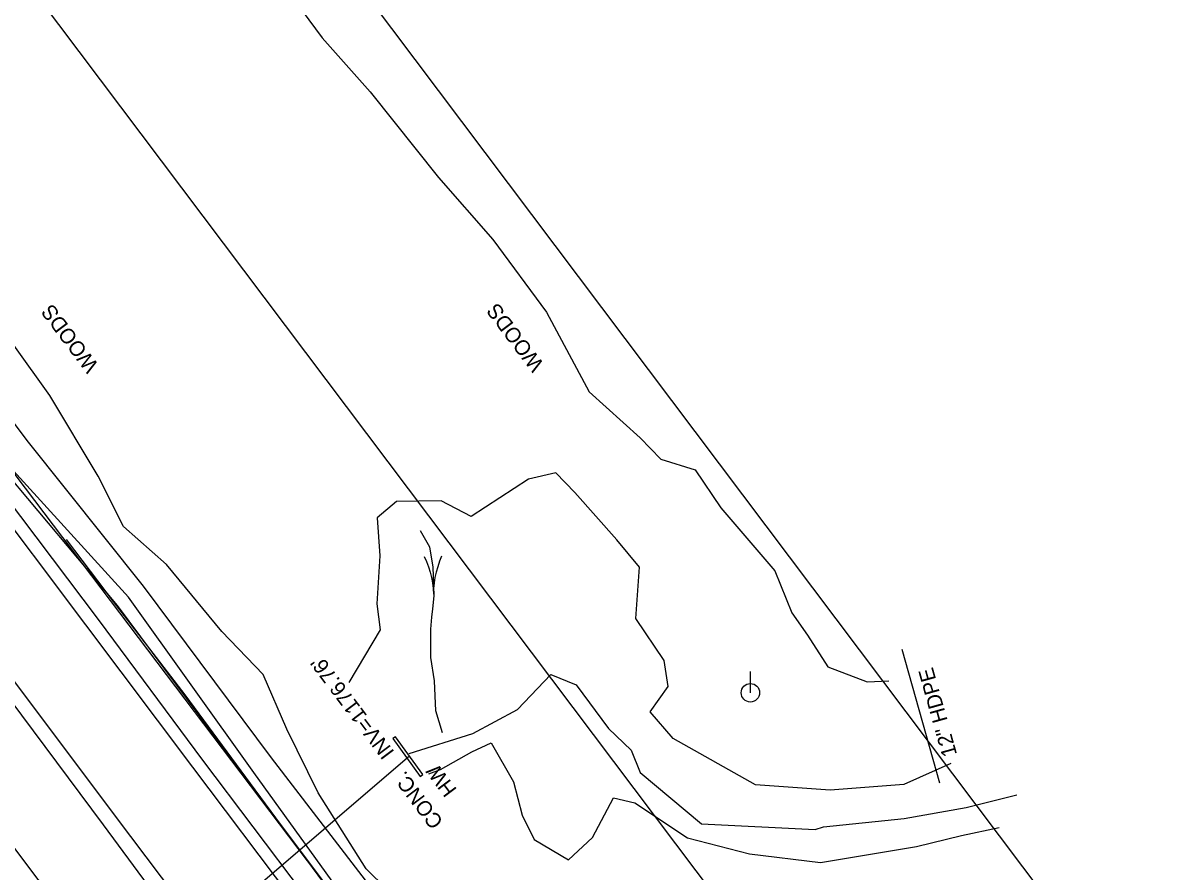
# Model space of a CAD drawing. Extents: x 1262092 to 1264624, y 774970 to 778314.
# Drawn here: x 1262699.3 to 1263004.7, y 777446.4 to 777671.7 of the extents above; entities that cross this region are included whole.
import ezdxf

# ---------------------------------------------------------------- set-up
doc = ezdxf.new("R2010")
doc.units = 0
for name, color, linetype in [('COGO Default Parcel', 7, 'Continuous'), ('Exist Hydro Jurisdictional Stream or Body of Water', 7, 'Continuous'), ('Exist Hydro Stream or Body of Water', 7, 'Continuous'), ('Exist Right of Way Line', 7, 'Continuous'), ('Exist Roads EOP', 7, 'Continuous'), ('Exist Roads EOT', 7, 'Continuous'), ('Exist Structure Minor Head and End Wall', 7, 'Continuous'), ('Exist Structure Minor Head and End Wall Text', 7, 'Continuous'), ('Exist Structure Minor Pipes HDPE 12 Inch', 7, 'Continuous'), ('Exist Structure Minor Pipes HDPE 12 Inch Text', 7, 'Continuous'), ('Exist Structure Minor Pipes RCP 42 Inch', 7, 'Continuous'), ('Exist Structure Minor Pipes RCP 42 Inch Invert', 7, 'Continuous'), ('Exist Utilities Gas UG Line SUE LOS B', 7, 'Continuous'), ('Exist Utilities Power Pole CELL', 7, 'Continuous'), ('Exist Utilities Sanitary Sewer UG Line', 7, 'Continuous'), ('Exist Utilities Telephone UG FO SUE LOS B', 7, 'Continuous'), ('Exist Vegetation Woods Line Text', 7, 'Continuous'), ('Prop Conc 1ft 6in Curb and Gutter', 7, 'Continuous'), ('Prop Conc 5in Monolithic Keyed In Island', 7, 'Continuous'), ('Typical Text Label CELL', 7, 'Continuous')]:
    doc.layers.add(name, color=color, linetype=linetype)

# ---------------------------------------------------------------- blocks, each defined once
blk = doc.blocks.new('EXIST UTILITIES POWER POLE')
at = {"layer": 'Exist Utilities Power Pole CELL'}
for q in [(0, 0.1125), (0, 0)]:
    blk.add_line((0, 0), q, dxfattribs=at)
blk.add_circle((0, 0), 0.049, dxfattribs=at)

msp = doc.modelspace()

# ---------------------------------------------------------------- linework, layer by layer
at = {"layer": 'COGO Default Parcel'}
msp.add_line((1262441.33, 778142.77), (1263481.78, 776760.76), dxfattribs=at)
at = {"layer": 'Exist Hydro Jurisdictional Stream or Body of Water'}
msp.add_lwpolyline([(1262801.81, 777477.82), (1262818.63, 777483.16), (1262830.5, 777489.51), (1262839.32, 777498.79), (1262846.08, 777496.06), (1262854.68, 777484.46), (1262860.67, 777478.75), (1262863.03, 777472.84), (1262879.36, 777459.2), (1262909.49, 777457.72), (1262911.69, 777458.43), (1262933.08, 777460.63), (1262949.6, 777463.5), (1262963.01, 777466.93)], dxfattribs=at)
at = {"layer": 'Exist Hydro Stream or Body of Water'}
msp.add_lwpolyline([(1262810.61, 777483.38), (1262808.81, 777489.2), (1262808.5, 777497.17), (1262807.49, 777503.3), (1262807.52, 777510.82), (1262807.83, 777514), (1262808.1, 777516.21), (1262808.45, 777519.69), (1262808.18, 777527.42), (1262807.28, 777532.58), (1262804.74, 777536.98)], dxfattribs=at)
at = {"layer": 'Exist Right of Way Line'}
msp.add_line((1262380.46, 778107.12), (1263428.45, 776715.75), dxfattribs=at)
at = {"layer": 'Exist Roads EOP'}
for points in [[(1262982.53, 777073.82), (1262955.55, 777109.3), (1262928.42, 777145.56), (1262900.69, 777182.74), (1262872.34, 777220.82), (1262844.32, 777257.6), (1262815.63, 777295.35), (1262787.99, 777332.27), (1262760.77, 777368.27), (1262732.29, 777406.26), (1262703.53, 777444.22), (1262703.55, 777444.2), (1262675.64, 777481.25), (1262647.24, 777519.05), (1262619.25, 777556.57), (1262590.88, 777594.45), (1262562.41, 777631.96), (1262533.86, 777669.85), (1262506.16, 777706.68)], [(1262581.77, 777696.76), (1262605.02, 777665.12), (1262633.36, 777627.24), (1262661.91, 777589.34), (1262690.46, 777551.49), (1262719.22, 777513.4), (1262746.97, 777476.08), (1262773.62, 777440.76), (1262802.75, 777402.21), (1262831.32, 777364.09), (1262858.19, 777328.14), (1262886.09, 777290.94), (1262913.38, 777255.47), (1262941.92, 777217.23), (1262974.58, 777174.56)], [(1262551.17, 777683.56), (1262580.06, 777645.73), (1262608.84, 777607.53), (1262637.53, 777569.2), (1262664.94, 777532.66), (1262692.64, 777496.32), (1262720.62, 777458.91), (1262748.48, 777421.14), (1262777.36, 777382.85), (1262804.87, 777346.49), (1262832.58, 777309.22), (1262861.34, 777271.61), (1262889.26, 777234.57), (1262918.02, 777196.13), (1262945.71, 777159.53), (1262972.54, 777124.15), (1262999.26, 777088.5)]]:
    msp.add_lwpolyline(points, dxfattribs=at)
at = {"layer": 'Exist Roads EOT'}
for points in [[(1262573.92, 777700.82), (1262602.3, 777663.12), (1262630.46, 777625.47), (1262658.86, 777587.71), (1262687.81, 777549.36), (1262715.91, 777512.01), (1262744.26, 777474.24), (1262770.57, 777439.41), (1262799.73, 777400.38), (1262828.22, 777362.56), (1262855.35, 777326.32), (1262883.21, 777289.28), (1262910.68, 777252.94), (1262938.99, 777215.45), (1262967.77, 777177.08), (1262994.46, 777141.54), (1263021.73, 777105.43)], [(1262554.72, 777686.15), (1262583.3, 777648.11), (1262611.88, 777610.15), (1262640.7, 777571.7), (1262668.16, 777535.24), (1262695.77, 777498.64), (1262723.78, 777461.2), (1262751.96, 777423.82), (1262781.01, 777385.34), (1262781, 777385.31), (1262808.32, 777349.17), (1262836.1, 777312), (1262864.5, 777274.02), (1262892.16, 777237.27), (1262921.03, 777198.81), (1262948.88, 777161.95), (1262975.45, 777126.54), (1263002.46, 777090.67)]]:
    msp.add_lwpolyline(points, dxfattribs=at)
at = {"layer": 'Exist Structure Minor Head and End Wall'}
msp.add_lwpolyline([(1262804.73, 777471.78), (1262805.4, 777472.26), (1262798.14, 777482.3), (1262797.47, 777481.82), (1262804.73, 777471.78)], dxfattribs=at)
at = {"layer": 'Exist Structure Minor Pipes HDPE 12 Inch'}
msp.add_line((1262932.52, 777505.57), (1262942.44, 777470.08), dxfattribs=at)
at = {"layer": 'Exist Structure Minor Pipes RCP 42 Inch'}
msp.add_line((1262801.86, 777477.16), (1262663.41, 777358.76), dxfattribs=at)
at = {"layer": 'Exist Utilities Gas UG Line SUE LOS B'}
msp.add_lwpolyline([(1262994.39, 777166.73), (1262980.63, 777180.77), (1262951.12, 777219.34), (1262915.77, 777266.99), (1262883.3, 777310), (1262857.54, 777344.34), (1262828.14, 777381.91), (1262793.47, 777427.19), (1262760.54, 777472.85), (1262727.33, 777519.3), (1262694.08, 777555.83), (1262655.09, 777608.15), (1262623.1, 777653.3), (1262592.34, 777693.87), (1262575.48, 777722.21), (1262534.9, 777775.61), (1262497.72, 777820.92), (1262460.79, 777868.95), (1262430.33, 777909.82), (1262335.35, 778033.97), (1262366.66, 777994.16), (1262337.19, 778032.97), (1262314.26, 778062.88)], dxfattribs=at)
msp.add_lwpolyline([(1262994.39, 777166.73), (1262980.63, 777180.77), (1262951.12, 777219.34), (1262915.77, 777266.99), (1262883.3, 777310), (1262857.54, 777344.34), (1262828.14, 777381.91), (1262793.47, 777427.19), (1262760.54, 777472.85), (1262727.33, 777519.3), (1262694.08, 777555.83), (1262655.09, 777608.15), (1262623.1, 777653.3), (1262592.34, 777693.87), (1262575.48, 777722.21), (1262534.9, 777775.61), (1262497.72, 777820.92), (1262460.79, 777868.95), (1262430.33, 777909.82), (1262335.35, 778033.97), (1262366.66, 777994.16), (1262337.19, 778032.97), (1262314.26, 778062.88)], dxfattribs=at)
at = {"layer": 'Exist Utilities Sanitary Sewer UG Line'}
msp.add_line((1263142.14, 776964.69), (1262537.27, 777762.91), dxfattribs=at)
at = {"layer": 'Exist Utilities Telephone UG FO SUE LOS B'}
for points in [[(1262989.94, 777168.07), (1262951.99, 777219.94), (1262916.42, 777267.81), (1262888.77, 777316.31), (1262864.92, 777351.47), (1262838.91, 777387.68), (1262799.61, 777432.02), (1262765.27, 777476.73), (1262731.32, 777522.28), (1262700.44, 777560.94), (1262661.97, 777612.3), (1262627.92, 777657.64), (1262612.11, 777680.33), (1262604.08, 777687.9), (1262594.67, 777695.7), (1262574.71, 777722.66), (1262534.65, 777775.25), (1262499.34, 777822.06), (1262462.07, 777869.42), (1262431.13, 777910.63), (1262336.58, 778034.92), (1262368.35, 777994.88), (1262338.32, 778033.37), (1262315.72, 778063.86)], [(1262989.94, 777168.07), (1262951.99, 777219.94), (1262916.42, 777267.81), (1262888.77, 777316.31), (1262864.92, 777351.47), (1262838.91, 777387.68), (1262799.61, 777432.02), (1262765.27, 777476.73), (1262731.32, 777522.28), (1262700.44, 777560.94), (1262661.97, 777612.3), (1262627.92, 777657.64), (1262612.11, 777680.33), (1262604.08, 777687.9), (1262594.67, 777695.7), (1262574.71, 777722.66), (1262534.65, 777775.25), (1262499.34, 777822.06), (1262462.07, 777869.42), (1262431.13, 777910.63), (1262336.58, 778034.92), (1262368.35, 777994.88), (1262338.32, 778033.37), (1262315.72, 778063.86)], [(1262982.78, 777167.11), (1262946.46, 777216.4), (1262911.63, 777263.89), (1262904.55, 777273.66), (1262904.75, 777279.08), (1262882.68, 777309.56), (1262855.72, 777342.59), (1262826.17, 777380.64), (1262792.14, 777426.47), (1262758.72, 777471.04), (1262724.36, 777517.1), (1262692.7, 777554.83), (1262654.13, 777607.32), (1262621.89, 777651.43), (1262589.79, 777691.14), (1262572.86, 777709.66), (1262527.82, 777770.05), (1262493.25, 777818.33), (1262456.6, 777866.38), (1262426.24, 777906.46), (1262391.81, 777952.18), (1262362.73, 777991.03), (1262332.92, 778030.12), (1262309.95, 778059.98)]]:
    msp.add_lwpolyline(points, dxfattribs=at)
at = {"layer": 'Prop Conc 1ft 6in Curb and Gutter'}
msp.add_line((1262808.15, 777525.17), (1262808.15, 777525.17), dxfattribs=at)
for points in [[(1262805.8, 777530.14), (1262806.42, 777528.81), (1262806.9, 777527.39), (1262807.35, 777525.98), (1262807.68, 777524.58), (1262807.94, 777523.12), (1262808.12, 777521.63), (1262808.22, 777520.17)], [(1262810.38, 777530.2), (1262809.79, 777528.85), (1262809.35, 777527.42), (1262808.93, 777526), (1262808.63, 777524.59), (1262808.42, 777523.12), (1262808.27, 777521.63), (1262808.22, 777520.17)]]:
    msp.add_lwpolyline(points, dxfattribs=at)
at = {"layer": 'Prop Conc 5in Monolithic Keyed In Island'}
for points in [[(1262828.02, 777411.4), (1262816.5, 777423.83), (1262806.71, 777431.19), (1262790.41, 777447.23), (1262777.65, 777467.4), (1262769.31, 777484.33), (1262763.08, 777498.85), (1262752.07, 777510.27), (1262737.35, 777527.97), (1262725.97, 777538.12), (1262719.22, 777551.45), (1262706.42, 777572.84), (1262696.89, 777586.18), (1262685.28, 777601.08), (1262672.87, 777618.92), (1262660.56, 777637.56), (1262648.1, 777654.39), (1262638.42, 777672.62), (1262634.06, 777683.75), (1262627.32, 777695.3), (1262623.86, 777706.76), (1262618.99, 777719.73), (1262612.38, 777731.46), (1262607.52, 777734.64)], [(1262760.99, 777691.69), (1262778.66, 777667.76), (1262791.45, 777653.42), (1262809.54, 777630.7), (1262823.96, 777614.21), (1262838.21, 777594.91), (1262849.52, 777573.82), (1262863.07, 777561.65), (1262868.57, 777555.94), (1262877.66, 777553.14), (1262884.45, 777543.05), (1262898.79, 777526.31), (1262903.31, 777515.22), (1262907.46, 777509.28), (1262912.9, 777500.85), (1262923.25, 777496.86), (1262929.02, 777497.1)], [(1262945.53, 777475.18), (1262933.02, 777469.6), (1262913.47, 777468.1), (1262893.66, 777469.53), (1262871.83, 777481.81), (1262865.76, 777488.96), (1262870.51, 777495.61), (1262869.43, 777502.54), (1262861.92, 777513.69), (1262862.87, 777527.34), (1262856.91, 777534.58), (1262845.69, 777547.09), (1262840.73, 777552.32), (1262833.46, 777550.63), (1262818.19, 777540.7), (1262810.25, 777544.92), (1262798.43, 777544.75), (1262793.28, 777540.38), (1262793.99, 777530.31), (1262793.17, 777517.56), (1262794.05, 777510.65), (1262785.81, 777496.67)], [(1262807.02, 777472.46), (1262810.09, 777473.63), (1262818.42, 777478.27), (1262823.56, 777480.66), (1262829.45, 777470.34), (1262831.8, 777461.51), (1262834.92, 777455.06), (1262844.06, 777449.62), (1262850.43, 777455.54), (1262855.97, 777466.08), (1262861.67, 777464.8), (1262875.65, 777455.46), (1262892.04, 777451.26), (1262910.92, 777448.95), (1262936.42, 777453.19), (1262948.3, 777456.08), (1262958.29, 777458.25)]]:
    msp.add_lwpolyline(points, dxfattribs=at)
at = {"layer": 'Typical Text Label CELL'}
msp.add_lwpolyline([(1262710.81, 777534.66), (1262723.28, 777518.15), (1262742.28, 777493.42), (1262760.82, 777468.24), (1262783.05, 777438.2), (1262805.55, 777408.28), (1262828.17, 777378.49), (1262835.45, 777368.65), (1262855.24, 777343.95), (1262864.18, 777332.46)], dxfattribs=at)

# ---------------------------------------------------------------- block references
at = {"layer": 'Exist Utilities Power Pole CELL', "xscale": 50, "yscale": 50}
msp.add_blockref('EXIST UTILITIES POWER POLE', (1262892.32, 777493.97), dxfattribs=at)
msp.add_blockref('EXIST UTILITIES POWER POLE', (1262892.32, 777493.97), dxfattribs=at)

# ---------------------------------------------------------------- texts
at = {"layer": 'Exist Structure Minor Head and End Wall Text'}
for s, p in [('HW', (1262814.59, 777468.3)), ('CONC.', (1262811.01, 777459.77))]:
    msp.add_text(s, height=4, rotation=126.9874, dxfattribs=at).set_placement(p)
at = {"layer": 'Exist Structure Minor Pipes HDPE 12 Inch Text'}
msp.add_text('12" HDPE', height=4, rotation=105.6287, dxfattribs=at).set_placement((1262947.18, 777477.64))
at = {"layer": 'Exist Structure Minor Pipes RCP 42 Inch Invert'}
msp.add_text("INV=1176.76'", height=4, rotation=126.9874, dxfattribs=at).set_placement((1262798.02, 777478.27))
at = {"layer": 'Exist Vegetation Woods Line Text'}
for p in [(1262719.57, 777580.8), (1262837.73, 777581.08)]:
    msp.add_text('WOODS', height=4, rotation=126.9874, dxfattribs=at).set_placement(p)

doc.saveas('drawing.dxf')
